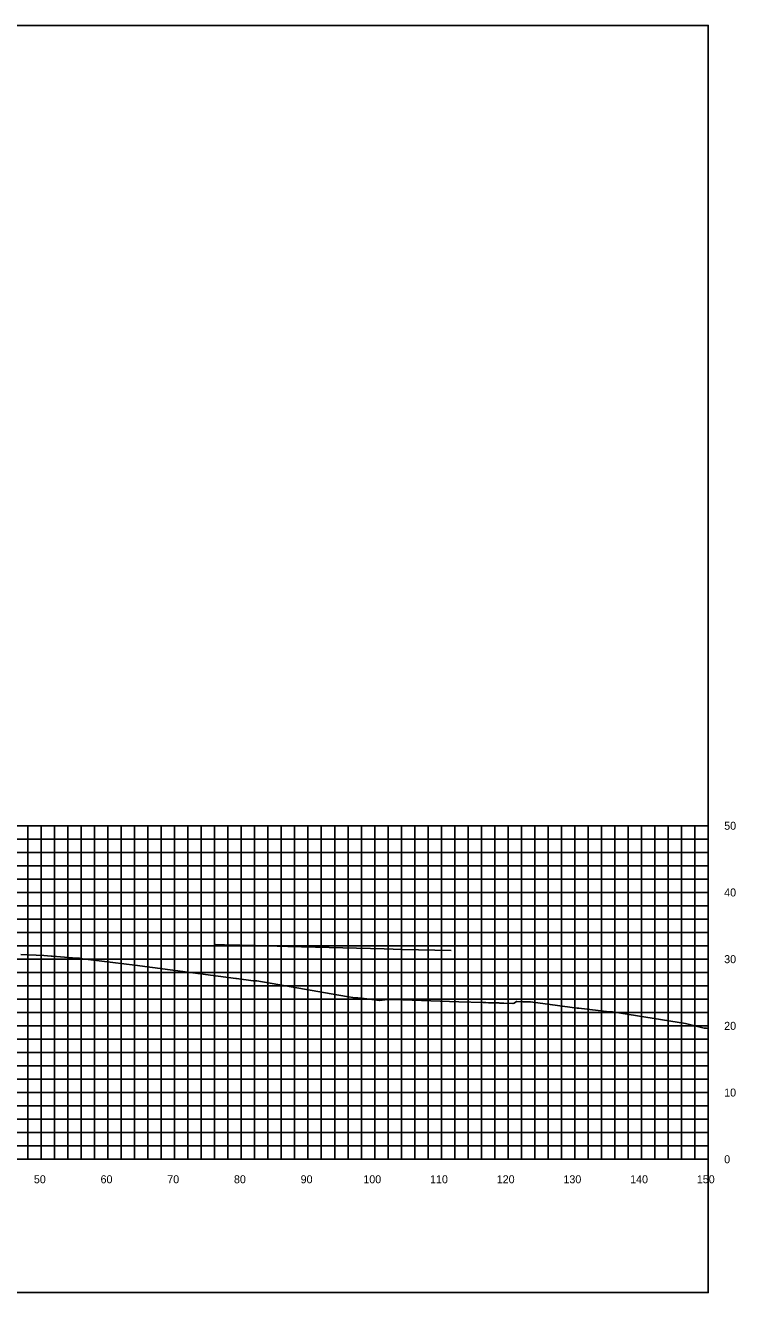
# Model space of a CAD drawing. Extents: x 1800880 to 1818864, y 245271 to 250560.
# Drawn here: x 1814520.5 to 1814627, y 248856 to 249046 of the extents above; entities that cross this region are included whole.
import ezdxf

# ---------------------------------------------------------------- set-up
doc = ezdxf.new("R2010")
doc.units = 0
for name, color, linetype in [('33', 7, 'Continuous'), ('CL-CNST', 7, 'Continuous'), ('DESIGN - DRAINAGE - Bridges', 7, 'Continuous'), ('Level 37', 7, 'Continuous'), ('Level 46', 7, 'Continuous'), ('Level 62', 7, 'Continuous')]:
    doc.layers.add(name, color=color, linetype=linetype)

msp = doc.modelspace()

# ---------------------------------------------------------------- linework, layer by layer
at = {"layer": 'CL-CNST'}
msp.add_lwpolyline([(1814519.86, 248906.67), (1814523.27, 248906.48), (1814524.38, 248906.41), (1814524.54, 248906.4), (1814525.2, 248906.33), (1814528.16, 248906.08), (1814528.59, 248906.08), (1814528.68, 248906.07), (1814536.92, 248905.07), (1814552.05, 248903.05), (1814552.18, 248903.04), (1814554.69, 248902.69), (1814554.78, 248902.69), (1814555.2, 248902.69), (1814568.67, 248900.36), (1814569.91, 248900.16), (1814570.38, 248900.16), (1814570.84, 248900.11), (1814570.97, 248900.11), (1814573.57, 248899.74), (1814573.61, 248899.74), (1814574.4, 248899.86), (1814575.66, 248899.89), (1814575.69, 248899.9), (1814585.5, 248899.57), (1814589.13, 248899.45), (1814589.53, 248899.43), (1814589.95, 248899.42), (1814590.31, 248899.41), (1814590.62, 248899.4), (1814590.88, 248899.39), (1814591.12, 248899.39), (1814591.32, 248899.38), (1814591.5, 248899.38), (1814591.66, 248899.37), (1814591.8, 248899.37), (1814591.94, 248899.36), (1814592.05, 248899.36), (1814592.16, 248899.36), (1814592.26, 248899.35), (1814593.62, 248899.28), (1814593.8, 248899.34), (1814594.16, 248899.59), (1814594.22, 248899.59), (1814595.1, 248899.55), (1814595.73, 248899.53), (1814595.75, 248899.53), (1814595.99, 248899.53), (1814596.25, 248899.53), (1814603.23, 248898.62), (1814603.48, 248898.59), (1814608.04, 248898.05), (1814608.44, 248898.05), (1814608.56, 248898.05), (1814619.49, 248896.3), (1814622.28, 248895.61), (1814622.6, 248895.61), (1814622.89, 248895.55)], dxfattribs=at)
at = {"layer": 'DESIGN - DRAINAGE - Bridges'}
for p, q in [((1814622.89, 248875.95), (1814622.89, 248925.95)), ((1814622.95, 248925.95), (1814622.89, 248925.95)), ((1814622.95, 248915.95), (1814622.89, 248915.95)), ((1814622.95, 248905.95), (1814622.89, 248905.95)), ((1814622.95, 248895.95), (1814622.89, 248895.95)), ((1814622.95, 248885.95), (1814622.89, 248885.95)), ((1814322.89, 248875.95), (1814622.89, 248875.95)), ((1814522.89, 248875.89), (1814522.89, 248875.95)), ((1814532.89, 248875.89), (1814532.89, 248875.95)), ((1814542.89, 248875.89), (1814542.89, 248875.95)), ((1814552.89, 248875.89), (1814552.89, 248875.95)), ((1814562.89, 248875.89), (1814562.89, 248875.95)), ((1814572.89, 248875.89), (1814572.89, 248875.95)), ((1814582.89, 248875.89), (1814582.89, 248875.95)), ((1814592.89, 248875.89), (1814592.89, 248875.95)), ((1814602.89, 248875.89), (1814602.89, 248875.95)), ((1814612.89, 248875.89), (1814612.89, 248875.95)), ((1814622.89, 248875.89), (1814622.89, 248875.95)), ((1814622.95, 248875.95), (1814622.89, 248875.95))]:
    msp.add_line(p, q, dxfattribs=at)
at = {"layer": 'Level 37'}
msp.add_lwpolyline([(1814322.89, 248855.95), (1814622.89, 248855.95), (1814622.89, 249045.95), (1814322.89, 249045.95)], close=True, dxfattribs=at)
at = {"layer": 'Level 46'}
for p, q in [((1814322.89, 248925.95), (1814622.89, 248925.95)), ((1814520.89, 248875.95), (1814520.89, 248925.95)), ((1814522.89, 248875.95), (1814522.89, 248925.95)), ((1814524.89, 248875.95), (1814524.89, 248925.95)), ((1814526.89, 248875.95), (1814526.89, 248925.95)), ((1814528.89, 248875.95), (1814528.89, 248925.95)), ((1814530.89, 248875.95), (1814530.89, 248925.95)), ((1814532.89, 248875.95), (1814532.89, 248925.95)), ((1814534.89, 248875.95), (1814534.89, 248925.95)), ((1814536.89, 248875.95), (1814536.89, 248925.95)), ((1814538.89, 248875.95), (1814538.89, 248925.95)), ((1814540.89, 248875.95), (1814540.89, 248925.95)), ((1814542.89, 248875.95), (1814542.89, 248925.95)), ((1814544.89, 248875.95), (1814544.89, 248925.95)), ((1814546.89, 248875.95), (1814546.89, 248925.95)), ((1814548.89, 248875.95), (1814548.89, 248925.95)), ((1814550.89, 248875.95), (1814550.89, 248925.95)), ((1814552.89, 248875.95), (1814552.89, 248925.95)), ((1814554.89, 248875.95), (1814554.89, 248925.95)), ((1814556.89, 248875.95), (1814556.89, 248925.95)), ((1814558.89, 248875.95), (1814558.89, 248925.95)), ((1814560.89, 248875.95), (1814560.89, 248925.95)), ((1814562.89, 248875.95), (1814562.89, 248925.95)), ((1814564.89, 248875.95), (1814564.89, 248925.95)), ((1814566.89, 248875.95), (1814566.89, 248925.95)), ((1814568.89, 248875.95), (1814568.89, 248925.95)), ((1814570.89, 248875.95), (1814570.89, 248925.95)), ((1814572.89, 248875.95), (1814572.89, 248925.95)), ((1814574.89, 248875.95), (1814574.89, 248925.95)), ((1814576.89, 248875.95), (1814576.89, 248925.95)), ((1814578.89, 248875.95), (1814578.89, 248925.95)), ((1814580.89, 248875.95), (1814580.89, 248925.95)), ((1814582.89, 248875.95), (1814582.89, 248925.95)), ((1814584.89, 248875.95), (1814584.89, 248925.95)), ((1814586.89, 248875.95), (1814586.89, 248925.95)), ((1814588.89, 248875.95), (1814588.89, 248925.95)), ((1814590.89, 248875.95), (1814590.89, 248925.95)), ((1814592.89, 248875.95), (1814592.89, 248925.95)), ((1814594.89, 248875.95), (1814594.89, 248925.95)), ((1814596.89, 248875.95), (1814596.89, 248925.95)), ((1814598.89, 248875.95), (1814598.89, 248925.95)), ((1814600.89, 248875.95), (1814600.89, 248925.95)), ((1814602.89, 248875.95), (1814602.89, 248925.95)), ((1814604.89, 248875.95), (1814604.89, 248925.95)), ((1814606.89, 248875.95), (1814606.89, 248925.95)), ((1814608.89, 248875.95), (1814608.89, 248925.95)), ((1814610.89, 248875.95), (1814610.89, 248925.95)), ((1814612.89, 248875.95), (1814612.89, 248925.95)), ((1814614.89, 248875.95), (1814614.89, 248925.95)), ((1814616.89, 248875.95), (1814616.89, 248925.95)), ((1814618.89, 248875.95), (1814618.89, 248925.95)), ((1814620.89, 248875.95), (1814620.89, 248925.95)), ((1814622.89, 248875.95), (1814622.89, 248925.95)), ((1814322.89, 248923.95), (1814622.89, 248923.95)), ((1814322.89, 248921.95), (1814622.89, 248921.95)), ((1814322.89, 248919.95), (1814622.89, 248919.95)), ((1814322.89, 248917.95), (1814622.89, 248917.95)), ((1814322.89, 248915.95), (1814622.89, 248915.95)), ((1814322.89, 248913.95), (1814622.89, 248913.95)), ((1814322.89, 248911.95), (1814622.89, 248911.95)), ((1814322.89, 248909.95), (1814622.89, 248909.95)), ((1814322.89, 248907.95), (1814622.89, 248907.95)), ((1814322.89, 248905.95), (1814622.89, 248905.95)), ((1814322.89, 248903.95), (1814622.89, 248903.95)), ((1814322.89, 248901.95), (1814622.89, 248901.95)), ((1814322.89, 248899.95), (1814622.89, 248899.95)), ((1814322.89, 248897.95), (1814622.89, 248897.95)), ((1814322.89, 248895.95), (1814622.89, 248895.95)), ((1814322.89, 248893.95), (1814622.89, 248893.95)), ((1814322.89, 248891.95), (1814622.89, 248891.95)), ((1814322.89, 248889.95), (1814622.89, 248889.95)), ((1814322.89, 248887.95), (1814622.89, 248887.95)), ((1814322.89, 248885.95), (1814622.89, 248885.95)), ((1814322.89, 248883.95), (1814622.89, 248883.95)), ((1814322.89, 248881.95), (1814622.89, 248881.95)), ((1814322.89, 248879.95), (1814622.89, 248879.95)), ((1814322.89, 248877.95), (1814622.89, 248877.95)), ((1814322.89, 248875.95), (1814622.89, 248875.95))]:
    msp.add_line(p, q, dxfattribs=at)
at = {"layer": 'Level 62'}
msp.add_lwpolyline([(1814549.03, 248908.15), (1814550.35, 248908.12), (1814555.04, 248907.99), (1814559.85, 248907.87), (1814574.31, 248907.49), (1814576.99, 248907.42), (1814584.35, 248907.23)], dxfattribs=at)

# ---------------------------------------------------------------- texts
for s, p in [('50', (1814521.79, 248872.35)), ('60', (1814531.79, 248872.35)), ('70', (1814541.79, 248872.35)), ('80', (1814551.79, 248872.35)), ('90', (1814561.79, 248872.35)), ('100', (1814571.19, 248872.35)), ('110', (1814581.19, 248872.35)), ('120', (1814591.19, 248872.35)), ('130', (1814601.19, 248872.35)), ('140', (1814611.19, 248872.35)), ('150', (1814621.19, 248872.35))]:
    msp.add_text(s, height=1.2).set_placement(p)
at = {"layer": '33'}
for s, p in [('50', (1814625.29, 248925.35)), ('40', (1814625.29, 248915.35)), ('30', (1814625.29, 248905.35)), ('20', (1814625.29, 248895.35)), ('10', (1814625.29, 248885.35)), ('0', (1814625.29, 248875.35))]:
    msp.add_text(s, height=1.2, dxfattribs=at).set_placement(p)

doc.saveas('drawing.dxf')
